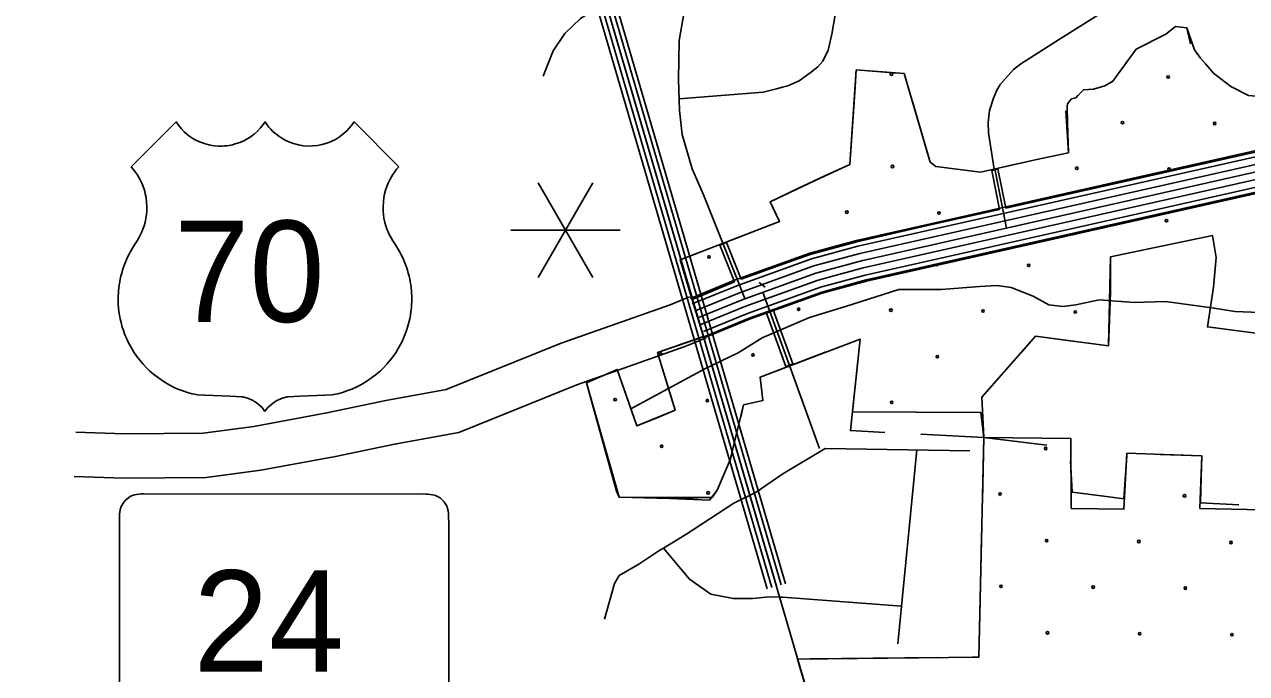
# Model space of a CAD drawing. Extents: x 1788175 to 1969470, y 584502 to 738744.
# Drawn here: x 1793469 to 1798565, y 684597 to 687304 of the extents above; entities that cross this region are included whole.
import ezdxf

# ---------------------------------------------------------------- set-up
doc = ezdxf.new("R2010")
doc.units = 0
for name, color, linetype in [('DESIGN - EROSION CONTROL - Devices', 7, 'Continuous'), ('DESIGN - ROW - Slope Lines', 7, 'Continuous'), ('DESIGN - SCRATCH - User 1', 7, 'Continuous'), ('DESIGN - TRAFFIC CONTROL PERMANENT - Signalization', 7, 'Continuous'), ('DESIGN - TRANSPORTATION - Text', 7, 'Continuous'), ('SURVEY - CENTERLINE - Preliminary Text', 7, 'Continuous'), ('SURVEY - DRAINAGE - Area Shapes', 7, 'Continuous'), ('SURVEY - DRAINAGE - Bridge Deck with Text', 7, 'Continuous'), ('SURVEY - DRAINAGE - Natural Features', 7, 'Continuous'), ('SURVEY - TRANSPORTATION - Roads', 7, 'Continuous'), ('SURVEY - VEGETATION - Features with Text', 7, 'Continuous')]:
    doc.layers.add(name, color=color, linetype=linetype)

msp = doc.modelspace()

# ---------------------------------------------------------------- linework, layer by layer
at = {"layer": 'DESIGN - EROSION CONTROL - Devices'}
for centre in [(1797084.9, 687096.5), (1798238.6, 687085.3), (1798048.2, 686894.9), (1798432.7, 686891.2), (1797088.7, 686712), (1797857.8, 686704.5), (1798242.3, 686700.8), (1796898.3, 686521.6), (1797282.8, 686517.8), (1798231.8, 686486.2), (1796323.3, 686334.9), (1797656.9, 686299.6), (1796697.3, 686116.6), (1797081.9, 686112.9), (1797466.4, 686109.2), (1797851, 686105.4), (1796122.4, 685929.9), (1796506.9, 685926.2), (1797276, 685918.7), (1795932, 685739.5), (1796316.5, 685735.8), (1797085.6, 685728.3), (1796126.1, 685545.4), (1797727.9, 685536.2), (1796320.3, 685351.3), (1797537.5, 685345.8), (1798306.6, 685338.4), (1797731.6, 685151.7), (1798116.2, 685148), (1798500.7, 685144.2), (1797541.2, 684961.3), (1797925.8, 684957.5), (1798310.3, 684953.8), (1797735.3, 684767.1), (1798119.9, 684763.4), (1798504.4, 684759.7)]:
    msp.add_circle(centre, 5.28, dxfattribs=at)
for centre, start, end in [((1796707.9, 686331.2), 30.0324, 189.5778), ((1797272.3, 686303.3), 180.0159, 25.3407), ((1795935.7, 685355), 332.7074, 69.9284)]:
    msp.add_arc(centre, 5.28, start, end, dxfattribs=at)
at = {"layer": 'DESIGN - ROW - Slope Lines'}
msp.add_line((1793865.1, 685244.9), (1793865.1, 684413.2), dxfattribs=at)
for points in [[(1795238, 685234.5), (1795237.8, 685242.3), (1795237.7, 685250.3), (1795236.6, 685264.9), (1795235.3, 685275.4), (1795233.5, 685286.2), (1795231.5, 685292.2), (1795228.3, 685298.8), (1795223.9, 685306.2), (1795218.5, 685313.6), (1795213.8, 685319), (1795207.9, 685324.6), (1795203.2, 685328.5), (1795196.8, 685332.9), (1795191.8, 685335.9), (1795183.5, 685339.9), (1795177.3, 685342), (1795170.2, 685343.4), (1795160.9, 685344.8), (1795152.8, 685345.7), (1795144.1, 685346.2), (1795131.8, 685346.3), (1795122.3, 685345.7), (1793965.1, 685346.4), (1793955.7, 685346.3), (1793945.4, 685345.7), (1793936.3, 685344.5), (1793927.2, 685342.8), (1793922.9, 685341.5), (1793915.7, 685338.5), (1793909.3, 685335.1), (1793904, 685331.9), (1793895.1, 685325), (1793889, 685319.2), (1793883.9, 685313.4), (1793880, 685308), (1793874.2, 685298.5), (1793870.9, 685291.1), (1793868.9, 685285.9), (1793868.2, 685282.2), (1793867.7, 685278.8), (1793866.8, 685271.6), (1793865.7, 685262.3), (1793865.3, 685254.4), (1793865.2, 685247.6), (1793865.1, 685229.7)], [(1795128.1, 684303.8), (1795148.7, 684304.1), (1795165.8, 684304.4), (1795176, 684306.8), (1795188.3, 684311.7), (1795199.4, 684318), (1795208.4, 684324.9), (1795216.5, 684332.9), (1795222.7, 684340.8), (1795228.7, 684350.6), (1795232.3, 684358.4), (1795234.8, 684365.5), (1795236.4, 684373), (1795237.2, 684381.2), (1795237.5, 684391.3), (1795238, 684414.5), (1795238, 685234.5)]]:
    msp.add_lwpolyline(points, dxfattribs=at)
at = {"layer": 'DESIGN - SCRATCH - User 1'}
for p, q in [((1799127.7, 686890.6), (1797876.8, 686609)), ((1797876.8, 686609), (1797561.1, 686538))]:
    msp.add_line(p, q, dxfattribs=at)
for points in [[(1798105.3, 687200.9), (1798229.5, 687263.9), (1798269.8, 687295.1), (1798316, 687289.5), (1798348.6, 687198.4)], [(1797823.1, 686769.4), (1797818.2, 686892.9), (1797817.2, 686963.1), (1797819, 686973), (1797828.9, 686985.3), (1797835.5, 686993.8), (1797852.9, 686998.6), (1797885.3, 687031.3), (1797927.6, 687034.3), (1797974.7, 687048), (1798008.2, 687067.6), (1798105.3, 687200.9)], [(1798348.6, 687198.4), (1798372.9, 687163), (1798394.9, 687139.3), (1798427.6, 687101.6), (1798500, 687045.5), (1798574.2, 687008.5), (1798691.7, 686997.2), (1798790.1, 686998.3), (1798894.5, 687009.1), (1798974.2, 686964.2)], [(1796766.7, 686653.7), (1796911.4, 686719.5), (1796937.7, 687114.3), (1797137.3, 687099.1), (1797246.3, 686729.5)], [(1797455.4, 686688.2), (1797659.8, 686733.7), (1797683.6, 686739.2), (1797823.1, 686769.4)], [(1799178.6, 686734.4), (1798162.8, 686504.8), (1796979.5, 686238.6), (1796794.4, 686188.5), (1796590.6, 686114.6), (1796672.9, 685888.5), (1796666.2, 685885.8), (1796659.2, 685883.2), (1796644.7, 685877.8), (1796562.1, 686105.1), (1796491, 686079.3), (1796308.8, 686004.6)], [(1797246.3, 686729.5), (1797269.9, 686711.8), (1797455.4, 686688.2)], [(1797561.1, 686538), (1797528.5, 686701.9), (1797502.5, 686695.4), (1797534.9, 686532.1), (1797234.2, 686465.4)], [(1796745, 686345.5), (1796635.7, 686306.2), (1796457.5, 686241.7), (1796396.6, 686394.6), (1796368.5, 686384), (1796429.3, 686231.6), (1796253.5, 686157.2), (1796203.2, 686322.5), (1796617.6, 686482.6), (1796579.3, 686564.8), (1796766.7, 686653.7)], [(1797234.2, 686465.4), (1796939.9, 686398.3), (1796745, 686345.5)], [(1797457, 685685.9), (1797470, 685581.4), (1797460.8, 685749.7), (1797684.7, 686004.1), (1797989.4, 685963.4), (1797997.8, 686335.1), (1798423.7, 686423.9), (1798438.1, 686331.7), (1798428.2, 686208.3), (1798402.3, 686042.9), (1798635.8, 686013.2), (1798919.7, 685945.8)], [(1796308.8, 686004.6), (1796109.2, 685936.4), (1796183, 685695.8), (1796023.2, 685630.2), (1795940.7, 685865.5), (1795812.5, 685809.4), (1795937.9, 685358.6)], [(1796357.9, 685362.1), (1796412.4, 685489.1), (1796467.9, 685717.5), (1796548.5, 685735.8), (1796537.1, 685833.5), (1796953.9, 685992.2), (1796922.3, 685689.4), (1797457, 685685.9)], [(1798766.1, 685277.6), (1798371.1, 685286), (1798378.4, 685504.9), (1798066.6, 685515.8), (1798053.9, 685283.2), (1797834.1, 685286), (1797832.1, 685578.2), (1797470.4, 685581.4), (1797449.5, 684666.3), (1796692.7, 684657.8), (1797104.5, 683253.5), (1797379.3, 682313.9), (1798776.4, 682027.5), (1799526.6, 681862.3), (1799412.3, 681125.3), (1800355.7, 680977.8), (1800508.6, 682168.3)], [(1795937.9, 685358.6), (1795948.6, 685332.8), (1796336.6, 685331.2), (1796357.9, 685362.1)]]:
    msp.add_lwpolyline(points, dxfattribs=at)
at = {"layer": 'DESIGN - TRAFFIC CONTROL PERMANENT - Signalization'}
for q in [(1795610.7, 686644.4), (1795838.8, 686644.4), (1795496.6, 686446.9), (1795610.7, 686249.4), (1795838.8, 686249.4), (1795952.8, 686446.9)]:
    msp.add_line((1795724.7, 686446.9), q, dxfattribs=at)
at = {"layer": 'DESIGN - TRANSPORTATION - Text'}
msp.add_lwpolyline([(1798620.8, 686102.5), (1798516.8, 686106.6), (1798430.9, 686120.7), (1798227, 686148.9), (1798097.1, 686145.1), (1797951.2, 686155.2), (1797853.2, 686135.3), (1797799.2, 686127.4), (1797741.2, 686135.5), (1797675.3, 686171.5), (1797583.4, 686207.6), (1797523.4, 686215.7), (1797453.5, 686211.7), (1797291.7, 686199.1), (1797115.7, 686199.1), (1796893.5, 686127.8), (1796742.6, 686081.7), (1796545.5, 685997.9), (1796444.9, 685935), (1796306.6, 685867.9), (1795997.7, 685701.4)], dxfattribs=at)
at = {"layer": 'SURVEY - CENTERLINE - Preliminary Text'}
for points in [[(1796244.5, 686161.4), (1796430.1, 686237.5), (1796743.5, 686350.3), (1796938.7, 686403.1), (1799141.9, 686899.2)], [(1796253.9, 686138.5), (1796439, 686214.4), (1796750.9, 686326.7), (1796944.7, 686379.1), (1799147.1, 686874.6)], [(1796265.6, 686109.8), (1796450.1, 686185.5), (1796760.2, 686297.1), (1796952.1, 686349), (1799153.9, 686844.3)], [(1796277.4, 686081.1), (1796461.3, 686156.5), (1796769.5, 686267.5), (1796959.6, 686318.9), (1799160.7, 686814.1)], [(1796289.1, 686052.5), (1796472.4, 686127.6), (1796778.8, 686237.9), (1796967, 686288.8), (1799167.5, 686783.8)], [(1796300.9, 686023.8), (1796483.5, 686098.6), (1796788.1, 686208.3), (1796974.5, 686258.7), (1799174.3, 686753.6)], [(1796308.8, 686004.6), (1796491, 686079.3), (1796794.4, 686188.5), (1796979.5, 686238.6), (1799178.8, 686733.4)], [(1796310.7, 686000), (1796492.8, 686074.6), (1796795.9, 686183.8), (1796980.7, 686233.8), (1799179.9, 686728.5)], [(1796242.3, 686168.7), (1796161.4, 686135.5), (1795707.4, 685975.1), (1795228, 685781.5), (1794976.2, 685735.8), (1794730, 685684.5), (1794425.3, 685628.1), (1794213.5, 685599.8), (1793885.6, 685596.9), (1793682.4, 685604.2)], [(1796312.4, 685997.5), (1796227.4, 685962.6), (1795772.8, 685802), (1795279.7, 685602.9), (1795011.6, 685554.2), (1794765.7, 685503), (1794454.4, 685445.3), (1794226.6, 685415), (1793883.1, 685411.8), (1793675.7, 685419.3)]]:
    msp.add_lwpolyline(points, dxfattribs=at)
at = {"layer": 'SURVEY - DRAINAGE - Area Shapes'}
for points in [[(1797564, 686454.9), (1797515.8, 686701.7)], [(1796381.7, 686391.5), (1796473.6, 686160.9)], [(1796548.1, 686187.8), (1796658.9, 685882.6)]]:
    msp.add_lwpolyline(points, dxfattribs=at)
at = {"layer": 'SURVEY - DRAINAGE - Bridge Deck with Text'}
for points in [[(1793913.5, 686711.1), (1794100.9, 686897.6), (1794110.7, 686883.8), (1794123, 686869), (1794135, 686856.9), (1794146.3, 686847), (1794158.6, 686837.6), (1794171.5, 686829.2), (1794183.9, 686822.2), (1794198.4, 686815.3), (1794211.5, 686810.1), (1794227.9, 686804.9), (1794243.5, 686801.2), (1794260, 686798.6), (1794277.7, 686797.2), (1794285.7, 686797), (1794293.8, 686797.1), (1794301.7, 686797.5), (1794311.8, 686798.5), (1794322.2, 686799.9), (1794335.6, 686802.5), (1794348.1, 686805.8), (1794366.3, 686811.9), (1794383.6, 686819.4), (1794400.1, 686828.3), (1794414, 686837.4), (1794427.7, 686847.8), (1794441, 686859.8), (1794453, 686872.4), (1794464.2, 686886.3), (1794472.1, 686897.6), (1794478.9, 686887.6), (1794487.7, 686876.4), (1794495.7, 686867.4), (1794504.9, 686858), (1794516.7, 686847.7), (1794529.1, 686838.2), (1794542.2, 686829.5), (1794555.9, 686821.8), (1794571.8, 686814.3), (1794590.4, 686807.4), (1794611.7, 686801.9), (1794632.5, 686798.4), (1794650.7, 686797.1), (1794670.5, 686797.4), (1794690.7, 686799.5), (1794710.9, 686803.5), (1794733.2, 686810.3), (1794750.9, 686817.6), (1794765.5, 686825), (1794782.5, 686835.6), (1794796.7, 686846.1), (1794812.5, 686860.2), (1794823.3, 686871.4), (1794833.1, 686883.3), (1794843.2, 686897.6), (1795030, 686711.1)], [(1793913.5, 686711.1), (1793922.6, 686700.5), (1793930.8, 686689.8), (1793938.4, 686678.6), (1793944.7, 686668.4), (1793951.5, 686655.9), (1793958, 686642), (1793963.7, 686628), (1793968.8, 686612.6), (1793972.6, 686598.1), (1793975.8, 686582.1), (1793978, 686564.4), (1793979.1, 686542.7), (1793978.8, 686526.3), (1793977.4, 686510.4), (1793975.3, 686496.4), (1793971.4, 686478.1), (1793967.5, 686464.3), (1793963, 686451.2), (1793958, 686439.1), (1793953.2, 686428.7), (1793945.5, 686415), (1793938.2, 686402.4), (1793927.8, 686384.7), (1793914.9, 686363.7), (1793911.2, 686357.7), (1793905.3, 686346.6), (1793898.7, 686333.5), (1793894.5, 686324.4), (1793889.7, 686313.1), (1793885.6, 686302.7), (1793881.7, 686291.8), (1793877.9, 686280), (1793874.2, 686267.4), (1793870.7, 686254), (1793868.2, 686242.8), (1793865.8, 686230.8), (1793863.9, 686218.9), (1793862.2, 686206.1), (1793861, 686194.6), (1793860.2, 686183), (1793859.7, 686172.1), (1793859.5, 686161), (1793859.6, 686148.5), (1793860.1, 686137), (1793861.1, 686122.5), (1793862.8, 686107.3), (1793865.1, 686092), (1793867.8, 686077.3), (1793871.5, 686061), (1793876.8, 686041.9), (1793881.4, 686027.4), (1793887.9, 686009.8), (1793893.8, 685996.1), (1793898.9, 685984.5), (1793906.2, 685969.9), (1793916, 685952.4), (1793925.1, 685937.7), (1793937.1, 685920.2), (1793949.6, 685903.8), (1793963.4, 685887.6), (1793977.9, 685872.2), (1793990.4, 685860.3), (1794007.3, 685845.5), (1794027, 685830.2), (1794051.2, 685813.9), (1794071.5, 685802.1), (1794090.9, 685792.1), (1794108.9, 685784), (1794129.8, 685776), (1794149, 685769.7), (1794168.4, 685764.3), (1794178.2, 685762), (1794190.9, 685760.4), (1794221, 685757.7), (1794326.6, 685754.4), (1794374.3, 685752), (1794378.8, 685751.4), (1794383.6, 685750.3), (1794388.8, 685749), (1794393.8, 685747.5), (1794398.6, 685746), (1794403.2, 685744.3), (1794408.5, 685742.1), (1794412.9, 685740.2), (1794418, 685737.7), (1794421.9, 685735.6), (1794425.9, 685733.3), (1794434.5, 685727.9), (1794443.6, 685721.2), (1794452.1, 685713.8), (1794459.8, 685706.3), (1794466.2, 685699), (1794471.7, 685690.7)], [(1795030, 686711.1), (1795020.9, 686700.5), (1795012.7, 686689.8), (1795005, 686678.6), (1794998.8, 686668.4), (1794991.9, 686655.9), (1794985.4, 686642), (1794979.8, 686628), (1794974.7, 686612.6), (1794970.9, 686598.1), (1794967.7, 686582.1), (1794965.4, 686564.4), (1794964.3, 686542.7), (1794964.7, 686526.3), (1794966.1, 686510.4), (1794968.1, 686496.4), (1794972, 686478.1), (1794976, 686464.3), (1794980.5, 686451.2), (1794985.4, 686439.1), (1794990.2, 686428.7), (1794998, 686415), (1795005.2, 686402.4), (1795015.7, 686384.7), (1795028.5, 686363.7), (1795032.2, 686357.7), (1795038.2, 686346.6), (1795044.7, 686333.5), (1795048.9, 686324.4), (1795053.7, 686313.1), (1795057.8, 686302.7), (1795061.7, 686291.8), (1795065.6, 686280), (1795069.3, 686267.4), (1795072.8, 686254), (1795075.3, 686242.8), (1795077.6, 686230.8), (1795079.5, 686218.9), (1795081.3, 686206.1), (1795082.4, 686194.6), (1795083.3, 686183), (1795083.8, 686172.1), (1795083.9, 686161), (1795083.8, 686148.5), (1795083.4, 686137), (1795082.3, 686122.5), (1795080.6, 686107.3), (1795078.4, 686092), (1795075.6, 686077.3), (1795072, 686061), (1795066.7, 686041.9), (1795062, 686027.4), (1795055.6, 686009.8), (1795049.6, 685996.1), (1795044.6, 685984.5), (1795037.3, 685969.9), (1795027.5, 685952.4), (1795018.4, 685937.7), (1795006.4, 685920.2), (1794993.8, 685903.8), (1794980, 685887.6), (1794965.5, 685872.2), (1794953.1, 685860.3), (1794936.2, 685845.5), (1794916.4, 685830.2), (1794892.2, 685813.9), (1794872, 685802.1), (1794852.5, 685792.1), (1794834.5, 685784), (1794813.7, 685776), (1794794.4, 685769.7), (1794775.1, 685764.3), (1794765.2, 685762), (1794752.5, 685760.4), (1794722.4, 685757.7), (1794616.8, 685754.4), (1794569.1, 685752), (1794564.7, 685751.4), (1794559.8, 685750.3), (1794554.7, 685749), (1794549.7, 685747.5), (1794544.9, 685746), (1794540.3, 685744.3), (1794535, 685742.1), (1794530.6, 685740.2), (1794525.5, 685737.7), (1794521.6, 685735.6), (1794517.5, 685733.3), (1794509, 685727.9), (1794499.9, 685721.2), (1794491.3, 685713.8), (1794483.7, 685706.3), (1794477.3, 685699), (1794471.7, 685690.7)]]:
    msp.add_lwpolyline(points, dxfattribs=at)
at = {"layer": 'SURVEY - DRAINAGE - Natural Features'}
for points in [[(1793402.6, 694999.6), (1792950.3, 695102.1), (1792892.3, 694437), (1793426.8, 694659.3), (1793339.7, 693650.7), (1794104.9, 693510.7), (1798036.2, 680067.4)], [(1795529.3, 688497.5), (1796566.7, 684950.1)], [(1795548.5, 688503.1), (1796585.9, 684955.7)], [(1795567.7, 688508.7), (1796605.1, 684961.3)], [(1795586.9, 688514.3), (1796624.3, 684966.9)], [(1795605.1, 688519.7), (1796642.5, 684972.2)]]:
    msp.add_lwpolyline(points, dxfattribs=at)
at = {"layer": 'SURVEY - TRANSPORTATION - Roads'}
for points in [[(1796757.9, 688898.5), (1796821.7, 688307.5), (1796844.6, 688151.6), (1796865, 687936.5), (1796871.4, 687829.8), (1796873.5, 687738.3), (1796869.5, 687663.8), (1796862.1, 687566.4), (1796855.4, 687444.2), (1796850, 687344.8), (1796836.4, 687263.3), (1796820.7, 687197.3), (1796798.6, 687151), (1796777.9, 687127.7), (1796745.8, 687102.2), (1796700.3, 687068.7), (1796652.6, 687048.6), (1796629.6, 687042.3), (1796604.7, 687036), (1796549.1, 687021.4), (1796198.9, 686994.4)], [(1796316.5, 688667.2), (1796365.6, 688604.2), (1796406.2, 688513.6), (1796418.5, 688485.3), (1796433.3, 688430.3), (1796447.9, 688379.1), (1796463.9, 688274.6), (1796468.6, 688156.4), (1796454.8, 688059.4), (1796427.3, 687943.8), (1796400, 687876.4), (1796368.9, 687801.3), (1796322.9, 687710.6), (1796281.2, 687597.1), (1796237.7, 687477.9), (1796224.6, 687380.3), (1796199, 687236.7), (1796197, 687074.5), (1796200.1, 686944.9), (1796212, 686845.9), (1796253.9, 686701.9), (1796300.8, 686594.3), (1796381.7, 686391.5)], [(1795895.7, 687386.3), (1795847.1, 687366), (1795788.2, 687328.5), (1795722.2, 687265.9), (1795673.8, 687194.3), (1795631.6, 687088.7)], [(1797513.4, 686701.1), (1797489.9, 686851.9), (1797487.7, 686895.7), (1797492.9, 686945.6), (1797509.7, 686997.4), (1797524.4, 687030.5), (1797537.3, 687053.3), (1797593.2, 687116.8), (1797623.4, 687139.7), (1797681.1, 687176.3), (1797780.6, 687239.6), (1798016, 687387.1)], [(1796558.5, 686208.3), (1796532.6, 686227.5)], [(1796658.8, 685882.6), (1796784.7, 685535.7)], [(1797411.2, 685526.4), (1796807.4, 685535.3), (1796631.6, 685431), (1796519.7, 685354.1)], [(1797189.7, 685529.7), (1797111.8, 684721.7)], [(1796519.7, 685354.1), (1796426.6, 685308.1), (1796227.3, 685177.9), (1796133.5, 685120.5)], [(1796133.5, 685120.5), (1796119, 685111.6), (1796031.1, 685053.9), (1795949.1, 685006.3), (1795929.9, 684973.6), (1795887.1, 684823.9)], [(1796133.5, 685120.5), (1796242.7, 684991.7), (1796331.8, 684928), (1796424.7, 684911.1), (1796507.3, 684911.1), (1796573, 684916.9), (1796616.5, 684916.5)], [(1796617.1, 684916.5), (1796630.8, 684916.4), (1797127, 684879)]]:
    msp.add_lwpolyline(points, dxfattribs=at)
at = {"layer": 'SURVEY - VEGETATION - Features with Text'}
for points in [[(1798105.3, 687200.9), (1798229.5, 687263.9), (1798269.8, 687295.1), (1798316, 687289.5), (1798331.9, 687223.5)], [(1798105.3, 687200.9), (1798229.5, 687263.9), (1798269.8, 687295.1), (1798316, 687289.5), (1798322.4, 687263)], [(1797823.1, 686769.4), (1797818.2, 686892.9), (1797817.2, 686963.1), (1797819, 686973), (1797828.9, 686985.3), (1797835.5, 686993.8), (1797852.9, 686998.6), (1797885.3, 687031.3), (1797927.6, 687034.3), (1797974.7, 687048), (1798008.2, 687067.6), (1798105.3, 687200.9)], [(1797998.9, 687062.1), (1798008.2, 687067.6), (1798105.3, 687200.9)], [(1798348.6, 687198.4), (1798372.9, 687163), (1798394.9, 687139.3), (1798427.6, 687101.6), (1798500, 687045.5), (1798574.2, 687008.5), (1798691.7, 686997.2), (1798790.1, 686998.3), (1798894.5, 687009.1)], [(1798348.6, 687198.4), (1798372.9, 687163), (1798394.9, 687139.3), (1798427.6, 687101.6), (1798500, 687045.5), (1798542.3, 687024.4)], [(1797246.3, 686729.5), (1797137.3, 687099.1), (1796937.7, 687114.3), (1796911.4, 686719.5), (1796806.2, 686673.4), (1796694.4, 686620.8)], [(1797108.7, 687101.3), (1796937.7, 687114.3), (1796931.5, 687022.1)], [(1796931.5, 687022.1), (1796914, 686758.7)], [(1797246.3, 686729.5), (1797171.7, 686982.7)], [(1797823.1, 686769.4), (1797818.2, 686892.9), (1797817.2, 686963.1), (1797819, 686973), (1797828.9, 686985.3), (1797835.5, 686993.8), (1797852.9, 686998.6), (1797863.8, 687009.6)], [(1797823, 686768.6), (1797811.1, 686944.1)], [(1797823.1, 686769.4), (1797683.6, 686739.2), (1797659.8, 686733.7), (1797455.4, 686688.2)], [(1797823.1, 686769.4), (1797683.6, 686739.2), (1797659.8, 686733.7), (1797565.3, 686712.7)], [(1797246.3, 686729.5), (1797269.9, 686711.8), (1797455.4, 686688.2)], [(1797246.3, 686729.5), (1797269.9, 686711.8), (1797455.4, 686688.2)], [(1796810, 686675.1), (1796806.2, 686673.4), (1796694.4, 686620.8)], [(1796336.6, 685331.2), (1796158.4, 685327.1), (1795948.6, 685332.8), (1795812.5, 685809.4), (1795940.7, 685865.5), (1796023.2, 685630.2), (1796183, 685695.8), (1796109.2, 685936.4), (1796300.4, 686003.3), (1796203.2, 686322.5), (1796617.6, 686482.6), (1796579.3, 686564.8), (1796694.4, 686620.8)], [(1796598.6, 686523.3), (1796579.3, 686564.8), (1796694.4, 686620.8)], [(1796413.3, 686403.7), (1796617.6, 686482.6), (1796598.6, 686523.3)], [(1798766.1, 685277.6), (1798849.7, 685955), (1798635.8, 686013.2), (1798402.3, 686042.9), (1798428.2, 686208.3), (1798438.1, 686331.7), (1798423.7, 686423.9), (1797997.8, 686335.1), (1797997.8, 686188.1), (1797993.6, 686070.5), (1797989.4, 685963.4), (1797684.7, 686004.1), (1797460.8, 685749.7), (1797470.4, 685581.4)], [(1798433.1, 686269.5), (1798438.1, 686331.7), (1798423.7, 686423.9), (1798317.7, 686401.8)], [(1798170.8, 686371.2), (1797997.8, 686335.1), (1797997.8, 686247.9)], [(1796258.2, 686141.9), (1796203.2, 686322.5), (1796273.3, 686349.6)], [(1798437.2, 686038.5), (1798402.3, 686042.9), (1798428.2, 686208.3), (1798433.1, 686269.5)], [(1797997.8, 686247.9), (1797997.8, 686188.1), (1797993.6, 686070.5), (1797990.2, 685984.1)], [(1796188, 685963.9), (1796300.4, 686003.3), (1796258.2, 686141.9)], [(1797861.1, 685980.5), (1797684.7, 686004.1), (1797627.9, 685939.5)], [(1797453.6, 685685.9), (1796922.3, 685689.4), (1796953.9, 685992.2), (1796537.1, 685833.5), (1796548.5, 685735.8), (1796467.9, 685717.5), (1796412.4, 685489.1), (1796357.9, 685362.1), (1796336.6, 685331.2)], [(1796926.2, 685730.5), (1796953.9, 685992.2), (1796953.1, 685991.9)], [(1796812.9, 685938.5), (1796566.2, 685844.6)], [(1797627.9, 685939.5), (1797460.8, 685749.7), (1797461.5, 685738.6)], [(1796109.9, 685665.8), (1796183, 685695.8), (1796128.7, 685872.7)], [(1796566.2, 685844.6), (1796537.1, 685833.5), (1796548.5, 685735.8), (1796467.9, 685717.5), (1796455.7, 685667.1)], [(1795866.1, 685621.9), (1795812.5, 685809.4), (1795875.7, 685837.1)], [(1795966.9, 685790.9), (1796023.2, 685630.2), (1796109.9, 685665.8)], [(1797056.6, 685603.1), (1796913.4, 685610.5), (1796926.2, 685730.5)], [(1795938.5, 685368), (1795866.1, 685621.9)], [(1797470, 685581.4), (1797206.4, 685595.2)], [(1797470, 685588.8), (1797470.4, 685581.4)], [(1797470, 685581.4), (1797449.5, 684666.3), (1796692.7, 684657.8), (1797104.5, 683253.5)], [(1797470, 685581.4), (1797464.1, 685317.5)], [(1797470.4, 685581.4), (1797832.1, 685578.2), (1797834.1, 685286), (1798053.9, 685283.2), (1798066.6, 685515.8), (1798378.4, 685504.9), (1798371.1, 685286), (1798766.1, 685277.6)], [(1797470.4, 685581.4), (1797732.4, 685549.4)], [(1796420.3, 685521.3), (1796412.4, 685489.1), (1796357.9, 685362.1), (1796325.7, 685320.4)], [(1797969.8, 685336.9), (1798053.6, 685325.9), (1798065.9, 685505)], [(1798205.8, 685510.9), (1798378.4, 685504.9), (1798376.1, 685413.6)], [(1797831.5, 685484.9), (1797837.7, 685354.3), (1797969.8, 685336.9)], [(1798376.1, 685413.6), (1798373.4, 685309.3), (1798532.8, 685301.7)], [(1796325.7, 685320.4), (1796158.4, 685327.1), (1796061.9, 685329.7)], [(1797460.7, 685167.5), (1797454.8, 684903.6)], [(1797454.8, 684903.6), (1797449.5, 684666.3), (1797422.9, 684666)], [(1797008.9, 684661.3), (1796744.9, 684658.4)], [(1797272.9, 684664.3), (1797008.9, 684661.3)]]:
    msp.add_lwpolyline(points, dxfattribs=at)

# ---------------------------------------------------------------- texts
at = {"layer": 'DESIGN - ROW - Slope Lines'}
msp.add_text('24', height=422.4, dxfattribs=at).set_placement((1794173.3, 684605.5))
at = {"layer": 'SURVEY - DRAINAGE - Bridge Deck with Text'}
msp.add_text('70', height=422.4, dxfattribs=at).set_placement((1794092.6, 686063.8))

doc.saveas('drawing.dxf')
